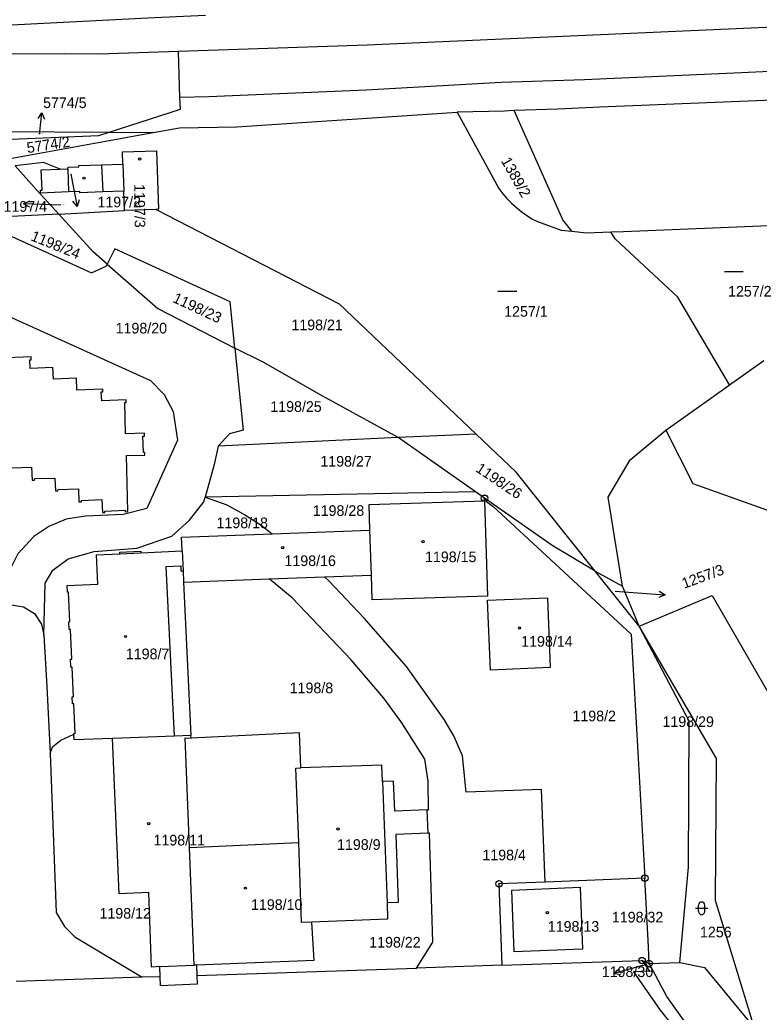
# Model space of a CAD drawing. Extents: x -737240 to -735272, y -1119606 to -1117878.
# Drawn here: x -736300.4 to -736182.3, y -1118993.4 to -1118834.9 of the extents above; entities that cross this region are included whole.
import ezdxf

# ---------------------------------------------------------------- set-up
doc = ezdxf.new("R2010")
doc.units = 0
for name, color, linetype in [('Level 1', 7, 'Continuous'), ('Level 16', 7, 'Continuous'), ('Level 18', 7, 'Continuous'), ('Level 19', 7, 'Continuous'), ('Level 25', 7, 'Continuous'), ('Level 4', 7, 'Continuous')]:
    doc.layers.add(name, color=color, linetype=linetype)

msp = doc.modelspace()

# ---------------------------------------------------------------- linework, layer by layer
at = {"layer": 'Level 1'}
for p, q in [((-736274.85, -1118847.28), (-736275.1, -1118839.95)), ((-736302.01, -1118857.02), (-736279.15, -1118852.89)), ((-736286.16, -1118852.84), (-736279.15, -1118852.89)), ((-736287.39, -1118858.04), (-736283.97, -1118857.95)), ((-736287.39, -1118858.04), (-736287.2, -1118862.37)), ((-736294.02, -1118858.75), (-736292.8, -1118858.71)), ((-736283.82, -1118862.28), (-736287.2, -1118862.37)), ((-736283.72, -1118865.36), (-736283.82, -1118862.28)), ((-736294.23, -1118865.92), (-736307.17, -1118866.61)), ((-736294.23, -1118865.92), (-736283.72, -1118865.36)), ((-736278.64, -1118865.17), (-736283.72, -1118865.36)), ((-736187.03, -1118893.2), (-736181.57, -1118889.31)), ((-736227.5, -1118901.06), (-736239.99, -1118901.64)), ((-736239.99, -1118901.64), (-736268.76, -1118902.99)), ((-736227.61, -1118910.32), (-736239.99, -1118901.64)), ((-736227.61, -1118910.32), (-736270.82, -1118911.13)), ((-736226.19, -1118911.31), (-736227.61, -1118910.32)), ((-736226.18, -1118911.72), (-736226.19, -1118911.31)), ((-736260.11, -1118916.98), (-736244.49, -1118916.4)), ((-736244.26, -1118923.6), (-736244.49, -1118916.4)), ((-736281.1, -1118920.03), (-736274.51, -1118919.72)), ((-736274.51, -1118919.72), (-736274.35, -1118922.92)), ((-736274.35, -1118922.92), (-736274.27, -1118924.72)), ((-736208.49, -1118922.96), (-736204.15, -1118925.35)), ((-736201.48, -1118931.75), (-736208.49, -1118922.96)), ((-736274.27, -1118924.72), (-736260.59, -1118924.21)), ((-736274.27, -1118924.72), (-736273.11, -1118949.2)), ((-736260.59, -1118924.21), (-736251.78, -1118923.88)), ((-736251.78, -1118923.88), (-736244.26, -1118923.6)), ((-736201.48, -1118931.75), (-736204.15, -1118925.35)), ((-736275.75, -1118949.31), (-736285.62, -1118949.7)), ((-736273.11, -1118949.2), (-736275.75, -1118949.31)), ((-736273.09, -1118949.64), (-736273.11, -1118949.2)), ((-736235.21, -1118964.83), (-736235.35, -1118961.1)), ((-736272.56, -1118985.93), (-736273.32, -1118967.09)), ((-736200.57, -1118972.01), (-736216.51, -1118972.63)), ((-736223.44, -1118985.92), (-736201.01, -1118985.17)), ((-736201.01, -1118985.17), (-736199.84, -1118986.86)), ((-736201.01, -1118985.17), (-736199.89, -1118985.65)), ((-736278.03, -1118987.75), (-736278.09, -1118986.15)), ((-736272.23, -1118985.91), (-736272.56, -1118985.93)), ((-736272.23, -1118985.91), (-736272.17, -1118987.56)), ((-736272.17, -1118987.56), (-736237.04, -1118986.38)), ((-736223.44, -1118985.92), (-736237.04, -1118986.38)), ((-736199.89, -1118985.65), (-736194.95, -1118985.5)), ((-736199.25, -1118986.83), (-736199.89, -1118985.65)), ((-736199.84, -1118986.86), (-736199.25, -1118986.83)), ((-736280.9, -1118987.85), (-736301.04, -1118988.52)), ((-736278.03, -1118987.75), (-736280.9, -1118987.85))]:
    msp.add_line(p, q, dxfattribs=at)
for points in [[(-735741.09, -1118934.29), (-735755.85, -1118930.07), (-735760.34, -1118928.26), (-735783.83, -1118919.07), (-735810.33, -1118908.59), (-735869.52, -1118884.9), (-735920.87, -1118865.8), (-735953.25, -1118853.19), (-735997.4, -1118835.89), (-736016.73, -1118829.28), (-736030.6, -1118829.59), (-736086.48, -1118831.76), (-736106.94, -1118832.82), (-736131.16, -1118833.96), (-736155.56, -1118834.99), (-736178.79, -1118836), (-736244.96, -1118838.93), (-736275.1, -1118839.95)], [(-736270.78, -1118834.19), (-736278.9, -1118834.59), (-736300.78, -1118835.7), (-736314.51, -1118836.31), (-736329.03, -1118837.15), (-736341.17, -1118837.53)], [(-736275.1, -1118839.95), (-736287.83, -1118840.38), (-736293.27, -1118840.3), (-736309.28, -1118840.36), (-736326.31, -1118840.44), (-736336.17, -1118839.81), (-736338.26, -1118839.41), (-736339.35, -1118838.81), (-736341.01, -1118837.68), (-736341.17, -1118837.53)], [(-736047.18, -1118837.68), (-736076.02, -1118838.46), (-736092.28, -1118839.21), (-736129.17, -1118840.8), (-736166.98, -1118842.5), (-736185.09, -1118843.38), (-736210.19, -1118844.46), (-736223.5, -1118844.89), (-736245.1, -1118846.15), (-736270.22, -1118847.19), (-736274.85, -1118847.28)], [(-736072.43, -1118842.99), (-736078.92, -1118843.26), (-736087.16, -1118843.5), (-736172.68, -1118847.38), (-736180.08, -1118847.7), (-736207.74, -1118848.86), (-736214.48, -1118849.14), (-736221.42, -1118849.4)], [(-736286.16, -1118852.84), (-736274.79, -1118849.15), (-736274.85, -1118847.28)], [(-736279.15, -1118852.89), (-736274.91, -1118852.12), (-736265.77, -1118852.01), (-736230.53, -1118849.63)], [(-736221.42, -1118849.4), (-736222.97, -1118849.46), (-736230.53, -1118849.63)], [(-736230.53, -1118849.63), (-736223.91, -1118861.83), (-736223.27, -1118862.68), (-736222.6, -1118863.46), (-736221.88, -1118864.17), (-736221.09, -1118864.88), (-736220.33, -1118865.51), (-736219.49, -1118866.11), (-736218.63, -1118866.67), (-736217.73, -1118867.09), (-736213.94, -1118868.5), (-736212.25, -1118868.68)], [(-736212.25, -1118868.68), (-736213.66, -1118866.85), (-736221.42, -1118849.4)], [(-736303.13, -1118854), (-736303.61, -1118852.71), (-736286.16, -1118852.84)], [(-736303.13, -1118854), (-736287.83, -1118853.38), (-736286.16, -1118852.84)], [(-736283.97, -1118857.95), (-736284.04, -1118856), (-736278.59, -1118855.81), (-736278.26, -1118865.16), (-736278.64, -1118865.17)], [(-736294.02, -1118858.75), (-736296.65, -1118857.69), (-736301.2, -1118858.22)], [(-736301.2, -1118858.22), (-736297.75, -1118862.09), (-736294.23, -1118865.92)], [(-736292.8, -1118858.71), (-736292.74, -1118858.41), (-736290.99, -1118858.36), (-736291, -1118858.15), (-736287.39, -1118858.04)], [(-736292.69, -1118862.38), (-736297.13, -1118862.58), (-736297.15, -1118862.12), (-736296.89, -1118862.11), (-736297.02, -1118858.84), (-736294.02, -1118858.75)], [(-736287.2, -1118862.37), (-736290.83, -1118862.52), (-736290.84, -1118862.3), (-736292.69, -1118862.38)], [(-736286.5, -1118873.95), (-736288.7, -1118871.93), (-736294.23, -1118865.92)], [(-736278.64, -1118865.17), (-736249.41, -1118880.26), (-736227.5, -1118901.06)], [(-736307.17, -1118866.61), (-736307.16, -1118867.08), (-736292.73, -1118873.59), (-736288.98, -1118875.29), (-736286.65, -1118874.25), (-736286.5, -1118873.95)], [(-736205.97, -1118868.78), (-736203.99, -1118868.7), (-736179.42, -1118867.7)], [(-736212.25, -1118868.68), (-736209.88, -1118868.94), (-736205.97, -1118868.78)], [(-736187.03, -1118893.2), (-736195.27, -1118879.19), (-736205.3, -1118869.87), (-736205.97, -1118868.78)], [(-736266.07, -1118887.37), (-736266.82, -1118879.94), (-736285.24, -1118871.48), (-736286.5, -1118873.95)], [(-736286.5, -1118873.95), (-736278.41, -1118881.02), (-736266.07, -1118887.37)], [(-736313.9, -1118881.88), (-736312.63, -1118877.55), (-736279.57, -1118892.52), (-736277.38, -1118894.72), (-736275.95, -1118897.46), (-736275.25, -1118902.06), (-736280.14, -1118912.96), (-736283.92, -1118913.89), (-736289.94, -1118914.19), (-736293.05, -1118914.65), (-736295.79, -1118915.81), (-736298.2, -1118917.45), (-736300.75, -1118920.21), (-736301.8, -1118922.21), (-736302.86, -1118921.51)], [(-736266.07, -1118887.37), (-736264.74, -1118900.46), (-736266.92, -1118901.02), (-736268.76, -1118902.99)], [(-736239.99, -1118901.64), (-736252.14, -1118894.98), (-736261.58, -1118889.59), (-736266.07, -1118887.37)], [(-736301.82, -1118906.48), (-736298.57, -1118906.37), (-736298.49, -1118908.44), (-736298.09, -1118908.43), (-736298.05, -1118908.19), (-736294.83, -1118908.09), (-736294.74, -1118910.16), (-736294.35, -1118910.15), (-736294.3, -1118909.92), (-736291.09, -1118909.8), (-736290.99, -1118911.9), (-736290.59, -1118911.89), (-736290.61, -1118911.66), (-736287.36, -1118911.52), (-736287.26, -1118913.6), (-736286.84, -1118913.59), (-736286.87, -1118913.39), (-736283.61, -1118913.24), (-736283.59, -1118913.48), (-736283.18, -1118913.46), (-736283.4, -1118904.51), (-736280.47, -1118904.44), (-736280.48, -1118903.99), (-736280.7, -1118903.99), (-736280.77, -1118901.38), (-736280.53, -1118901.38), (-736280.54, -1118900.93), (-736283.55, -1118901.01), (-736283.67, -1118896.05), (-736283.43, -1118896.05), (-736283.44, -1118895.6), (-736287.36, -1118895.75), (-736287.42, -1118894.34), (-736287.17, -1118894.34), (-736287.19, -1118893.89), (-736291.32, -1118894.04), (-736291.4, -1118892.16), (-736295.08, -1118892.3), (-736295.15, -1118890.42), (-736298.77, -1118890.61), (-736298.84, -1118889.23), (-736298.63, -1118889.2), (-736298.65, -1118888.73), (-736302.53, -1118888.91)], [(-736197.18, -1118900.44), (-736187.48, -1118893.52), (-736187.03, -1118893.2)], [(-736208.49, -1118922.96), (-736221.1, -1118907.14), (-736227.5, -1118901.06)], [(-736204.15, -1118925.35), (-736206.44, -1118911.17), (-736202.88, -1118905.2), (-736197.18, -1118900.44)], [(-736197.18, -1118900.44), (-736192.89, -1118908.99), (-736170.67, -1118916.89), (-736162.57, -1118924.63), (-736154.84, -1118937.21), (-736148.26, -1118950.08), (-736145.29, -1119001.08), (-736124.54, -1119034.32), (-736115.2, -1119043.08)], [(-736268.76, -1118902.99), (-736269.41, -1118905.94), (-736270.82, -1118911.13)], [(-736296.61, -1118933.2), (-736296.38, -1118924.88), (-736295.15, -1118922.82), (-736292.72, -1118921.01), (-736288.57, -1118919.82), (-736281.74, -1118919.29), (-736276.17, -1118917.36), (-736273.35, -1118914.84), (-736271.03, -1118911.91), (-736270.82, -1118911.13)], [(-736270.82, -1118911.13), (-736267.37, -1118912.39), (-736264.4, -1118914.03), (-736261.86, -1118915.63), (-736260.11, -1118916.98)], [(-736244.49, -1118916.4), (-736244.62, -1118912.31), (-736226.18, -1118911.72)], [(-736226.18, -1118911.72), (-736225.7, -1118926.96), (-736244.14, -1118927.54), (-736244.26, -1118923.6)], [(-736226.19, -1118911.31), (-736225.83, -1118911.87), (-736224.85, -1118912.58), (-736202.72, -1118933.03), (-736201.63, -1118952.82), (-736200.57, -1118972.01)], [(-736208.49, -1118922.96), (-736215.39, -1118918.88), (-736226.19, -1118911.31)], [(-736274.51, -1118919.72), (-736274.61, -1118917.52), (-736260.11, -1118916.98)], [(-736291.79, -1118949.02), (-736291.8, -1118948.89), (-736291.6, -1118948.89), (-736291.82, -1118944.16), (-736292.02, -1118944.17), (-736292.07, -1118943.06), (-736291.87, -1118943.05), (-736292.09, -1118938.29), (-736292.29, -1118938.3), (-736292.35, -1118937.03), (-736292.15, -1118937.02), (-736292.37, -1118932.29), (-736292.57, -1118932.3), (-736292.63, -1118931.04), (-736292.43, -1118931.03), (-736292.65, -1118926.32), (-736292.85, -1118926.33), (-736292.9, -1118925.26), (-736287.96, -1118925.03), (-736288.17, -1118920.36), (-736284.48, -1118920.18)], [(-736284.48, -1118920.18), (-736284.49, -1118919.94), (-736281.11, -1118919.78), (-736281.1, -1118920.03)], [(-736302.86, -1118921.51), (-736302.75, -1118928.2), (-736299.88, -1118928.69), (-736298.09, -1118929.74), (-736296.98, -1118931.46), (-736296.61, -1118933.2)], [(-736235.35, -1118961.1), (-736235.15, -1118961.1), (-736235.17, -1118956.51), (-736235.74, -1118953), (-736239.37, -1118947.2), (-736242.26, -1118943.28), (-736247.51, -1118937.14), (-736256.91, -1118927.21), (-736260.59, -1118924.21)], [(-736216.51, -1118972.63), (-736217.05, -1118957.83), (-736229.1, -1118958.29), (-736229.7, -1118952.48), (-736231.08, -1118949.3), (-736232.64, -1118946.67), (-736238.63, -1118938.21), (-736245.41, -1118930.47), (-736251.06, -1118924.52), (-736251.78, -1118923.88)], [(-736215.67, -1118938.37), (-736225.25, -1118938.76), (-736225.69, -1118927.58), (-736216.11, -1118927.21), (-736215.67, -1118938.37)], [(-736201.48, -1118931.75), (-736189.79, -1118926.86), (-736175.41, -1118951.79), (-736161.67, -1118987.2), (-736142.56, -1119027.91), (-736121.46, -1119052.3), (-736092.38, -1119087.79), (-736091.96, -1119098.89)], [(-736194.95, -1118985.5), (-736193.6, -1118970.23), (-736193.45, -1118946.91), (-736201.48, -1118931.75)], [(-736183.01, -1118995.96), (-736189.25, -1118975.6), (-736189.09, -1118952.87), (-736201.48, -1118931.75)], [(-736296.61, -1118933.2), (-736296.14, -1118941.37), (-736295.62, -1118952.09)], [(-736255.53, -1118954.41), (-736255.73, -1118948.82), (-736273.09, -1118949.64)], [(-736295.62, -1118952.09), (-736295.23, -1118951.05), (-736293.87, -1118949.96), (-736291.79, -1118949.02)], [(-736285.62, -1118949.7), (-736291.75, -1118949.94), (-736291.79, -1118949.02)], [(-736278.09, -1118986.15), (-736279.38, -1118986.21), (-736279.85, -1118974.31), (-736284.58, -1118974.51), (-736285.62, -1118949.7)], [(-736273.32, -1118967.09), (-736274.03, -1118949.61), (-736273.09, -1118949.64)], [(-736295.62, -1118952.09), (-736294.65, -1118977.49), (-736293.28, -1118979.76), (-736291.67, -1118981.41), (-736280.9, -1118987.85)], [(-736255.88, -1118966.31), (-736256.32, -1118954.44), (-736255.53, -1118954.41)], [(-736242.51, -1118956.58), (-736242.61, -1118953.94), (-736255.53, -1118954.41)], [(-736235.35, -1118961.1), (-736240.53, -1118961.3), (-736240.71, -1118956.51), (-736242.51, -1118956.58)], [(-736235.21, -1118964.83), (-736240.38, -1118965.03), (-736239.96, -1118975.9), (-736241.76, -1118975.97)], [(-736237.04, -1118986.38), (-736234.44, -1118982.23), (-736235, -1118964.82), (-736235.21, -1118964.83)], [(-736253.85, -1118979.03), (-736255.41, -1118979.09), (-736255.88, -1118966.31)], [(-736216.51, -1118972.63), (-736223.87, -1118972.92), (-736223.44, -1118985.92)], [(-736199.89, -1118985.65), (-736199.96, -1118982.96), (-736200.57, -1118972.01)], [(-736210.51, -1118983.35), (-736221.43, -1118983.8), (-736221.84, -1118973.92), (-736210.9, -1118973.45), (-736210.51, -1118983.35)], [(-736241.76, -1118975.97), (-736241.66, -1118978.54), (-736253.85, -1118979.03)], [(-736253.85, -1118979.03), (-736253.48, -1118985.15), (-736272.23, -1118985.91)], [(-736199.84, -1118986.86), (-736202.35, -1118986.96), (-736198.09, -1118993.12), (-736195.09, -1118996.9)], [(-736128.41, -1119080.58), (-736146.61, -1119061.78), (-736176.34, -1119019.87), (-736197.03, -1118990.91), (-736199.25, -1118986.83)], [(-736194.95, -1118985.5), (-736191.04, -1118986.3), (-736183.01, -1118995.96)], [(-736272.17, -1118987.56), (-736272.11, -1118988.96), (-736277.97, -1118989.2), (-736278.03, -1118987.75)]]:
    msp.add_lwpolyline(points, dxfattribs=at)
at = {"layer": 'Level 16'}
for points in [[(-736297.516, -1118850.667), (-736296.909, -1118849.728), (-736296.522, -1118850.777)], [(-736297.28, -1118853.15), (-736297.24, -1118852.71), (-736296.909, -1118849.728)], [(-736292.29, -1118859.51), (-736291.85, -1118861.78), (-736291.286, -1118864.726)], [(-736298.868, -1118864.803), (-736299.848, -1118864.265), (-736298.829, -1118863.804)], [(-736293.87, -1118864.49), (-736296.85, -1118864.38), (-736299.848, -1118864.265)], [(-736290.983, -1118863.65), (-736291.286, -1118864.726), (-736291.965, -1118863.838)], [(-736205.3, -1118926.18), (-736200.3, -1118926.52), (-736197.307, -1118926.726)], [(-736198.27, -1118926.159), (-736197.307, -1118926.726), (-736198.339, -1118927.156)], [(-736200.28, -1118985.81), (-736202.66, -1118986.46), (-736205.555, -1118987.248)], [(-736204.459, -1118987.468), (-736205.555, -1118987.248), (-736204.721, -1118986.503)]]:
    msp.add_lwpolyline(points, dxfattribs=at)
at = {"layer": 'Level 25'}
for p, q in [((-736187.83, -1118875.12), (-736184.83, -1118875.12)), ((-736224.04, -1118878.23), (-736221.04, -1118878.23)), ((-736192.48, -1118976.83), (-736190.48, -1118976.83)), ((-736191.98, -1118977.33), (-736191.98, -1118976.33)), ((-736190.98, -1118977.33), (-736190.98, -1118976.33))]:
    msp.add_line(p, q, dxfattribs=at)
for centre, start, end in [((-736191.48, -1118976.33), 0, 180), ((-736191.48, -1118977.33), 180, 0)]:
    msp.add_arc(centre, 0.5, start, end, dxfattribs=at)
for centre, major_axis in [((-736281.31, -1118857.13), (0.18, 0)), ((-736290.21, -1118860.19), (0.18, 0)), ((-736226.19, -1118911.31), (0.516, 0)), ((-736226.19, -1118911.31), (0.0375, 0)), ((-736236.03, -1118918.26), (0.18, 0)), ((-736258.43, -1118919.23), (0.18, 0)), ((-736220.59, -1118932.04), (0.18, 0)), ((-736283.56, -1118933.41), (0.18, 0)), ((-736279.84, -1118963.31), (0.18, 0)), ((-736249.59, -1118964.15), (0.18, 0)), ((-736223.87, -1118972.92), (0.516, 0)), ((-736200.57, -1118972.01), (0.516, 0)), ((-736200.57, -1118972.01), (0.0375, 0)), ((-736264.4, -1118973.61), (0.18, 0)), ((-736223.87, -1118972.92), (0.0375, 0)), ((-736216.13, -1118977.51), (0.18, 0)), ((-736201.01, -1118985.17), (0.516, 0)), ((-736201.01, -1118985.17), (0.0375, 0)), ((-736199.89, -1118985.65), (0.516, 0)), ((-736199.89, -1118985.65), (0.0375, 0))]:
    msp.add_ellipse(centre, major_axis=major_axis, ratio=0.9848078, dxfattribs=at)
at = {"layer": 'Level 4'}
for p, q in [((-736283.97, -1118857.95), (-736283.82, -1118862.28)), ((-736292.8, -1118858.71), (-736292.69, -1118862.38)), ((-736284.48, -1118920.18), (-736281.1, -1118920.03)), ((-736242.51, -1118956.58), (-736241.76, -1118975.97)), ((-736273.32, -1118967.09), (-736255.88, -1118966.31)), ((-736278.09, -1118986.15), (-736272.56, -1118985.93))]:
    msp.add_line(p, q, dxfattribs=at)
msp.add_lwpolyline([(-736275.75, -1118949.31), (-736277.04, -1118922.25), (-736274.73, -1118922.14), (-736274.69, -1118922.94), (-736274.35, -1118922.92)], dxfattribs=at)

# ---------------------------------------------------------------- texts
at = {"layer": 'Level 16'}
for s, p in [('5774/5', (-736296.73, -1118848.99)), ('1197/2', (-736288.04, -1118864.85)), ('1197/4', (-736303.05, -1118865.55)), ('1198/30', (-736207.445, -1118987.81))]:
    msp.add_text(s, height=1.7, dxfattribs=at).set_placement(p)
msp.add_text('1257/3', height=1.7, rotation=20.0754, dxfattribs=at).set_placement((-736194.285, -1118925.795))
at = {"layer": 'Level 18'}
for s, rotation, p in [('5774/2', 8.64648, (-736299.209, -1118856.197)), ('1389/2', 299.61792, (-736223.6, -1118857.417)), ('1198/24', 337.85316, (-736298.834, -1118870.072)), ('1198/23', 334.92699, (-736276.145, -1118879.921)), ('1198/26', 326.06964, (-736227.722, -1118906.951))]:
    msp.add_text(s, height=1.7, rotation=rotation, dxfattribs=at).set_placement(p)
for s, height, p in [('5774/5', 0.1, (-736297.28, -1118853.15)), ('1197/4', 0.1, (-736293.72, -1118864.49)), ('1257/2', 1.7, (-736187.26, -1118879.1)), ('1257/1', 1.7, (-736223.04, -1118882.32)), ('1198/20', 1.7, (-736285.135, -1118885)), ('1198/21', 1.7, (-736257.045, -1118884.48)), ('1198/25', 1.7, (-736260.415, -1118897.52)), ('1198/27', 1.7, (-736252.42, -1118906.27)), ('1198/28', 1.7, (-736253.63, -1118914.14)), ('1198/18', 1.7, (-736269.015, -1118916.1)), ('1257/3', 0.1, (-736205.15, -1118926.18)), ('1198/8', 1.7, (-736257.32, -1118942.47)), ('1198/2', 1.7, (-736212.13, -1118946.95)), ('1198/29', 1.7, (-736197.74, -1118947.86)), ('1198/4', 1.7, (-736226.52, -1118969.16)), ('1198/12', 1.7, (-736287.715, -1118978.48)), ('1198/32', 1.7, (-736205.83, -1118979.09)), ('1256', 1.7, (-736191.75, -1118981.47)), ('1198/22', 1.7, (-736244.605, -1118983.1)), ('1198/30', 0.1, (-736200.105, -1118985.81))]:
    msp.add_text(s, height=height, dxfattribs=at).set_placement(p)
at = {"layer": 'Level 19'}
for s, height, p in [('1197/2', 0.1, (-736292.115, -1118859.51)), ('1198/15', 1.7, (-736235.69, -1118921.53)), ('1198/16', 1.7, (-736258.15, -1118922.15)), ('1198/14', 1.7, (-736220.32, -1118935.03)), ('1198/7', 1.7, (-736283.505, -1118937.03)), ('1198/11', 1.7, (-736279.08, -1118966.79)), ('1198/9', 1.7, (-736249.745, -1118967.49)), ('1198/10', 1.7, (-736263.5, -1118977.09)), ('1198/13', 1.7, (-736216.07, -1118980.57))]:
    msp.add_text(s, height=height, dxfattribs=at).set_placement(p)
msp.add_text('1197/3', height=1.7, rotation=270.72917, dxfattribs=at).set_placement((-736282.172, -1118861.155))

doc.saveas('drawing.dxf')
